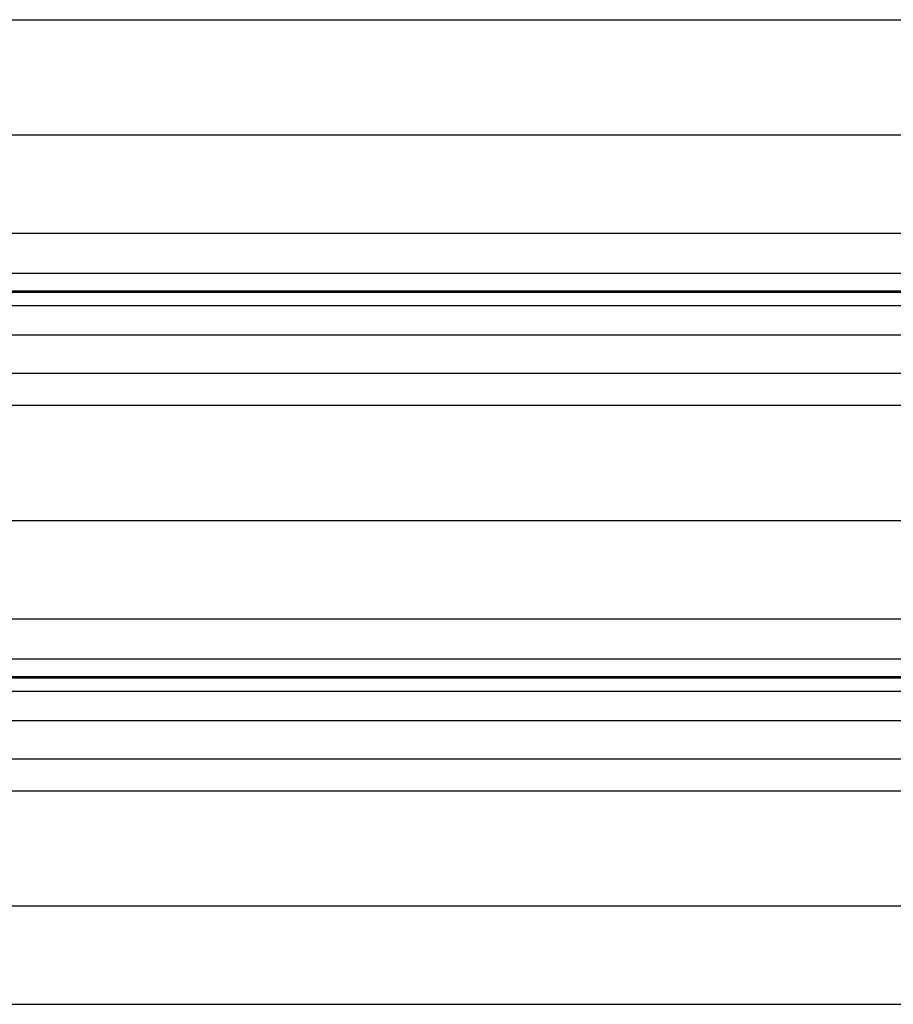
# Model space of a CAD drawing. Header units: inches. Extents: x 170 to 284, y 215 to 248.
# Tile 377 of 656: x 205.852 to 206.318, y 220.528 to 221.053. Entities that reach past the tile are written whole.
import ezdxf

# ---------------------------------------------------------------- set-up
doc = ezdxf.new("R2010")
doc.units = ezdxf.units.IN
doc.header["$LTSCALE"] = 0.25
doc.header["$MEASUREMENT"] = 0
doc.layers.add('RH FRONT OF HOOD', color=7, linetype='Continuous')

msp = doc.modelspace()

# ---------------------------------------------------------------- linework, layer by layer
at = {"layer": 'RH FRONT OF HOOD'}
for p, q in [((202.57687, 221.05264), (206.45609, 221.05264)), ((202.53049, 220.99124), (206.50248, 220.99124)), ((202.50032, 220.93886), (206.53264, 220.93886)), ((202.50032, 220.91748), (206.53264, 220.91748)), ((206.53264, 220.90799), (202.50032, 220.90799)), ((202.50032, 220.90736), (206.53264, 220.90736)), ((202.50032, 220.90034), (206.53264, 220.90034)), ((202.50032, 220.88465), (206.53264, 220.88465)), ((202.50032, 220.86426), (206.53264, 220.86426)), ((202.57687, 220.84719), (206.45609, 220.84719)), ((202.53049, 220.7858), (206.50248, 220.7858)), ((202.50032, 220.73341), (206.53264, 220.73341)), ((202.50032, 220.71203), (206.53264, 220.71203)), ((206.53264, 220.70255), (202.50032, 220.70255)), ((202.50032, 220.70191), (206.53264, 220.70191)), ((202.50032, 220.69489), (206.53264, 220.69489)), ((202.50032, 220.67921), (206.53264, 220.67921)), ((202.50032, 220.65882), (206.53264, 220.65882)), ((202.57687, 220.64174), (206.45609, 220.64174)), ((202.53049, 220.58035), (206.50248, 220.58035)), ((202.50032, 220.52796), (206.53264, 220.52796))]:
    msp.add_line(p, q, dxfattribs=at)

doc.saveas('drawing.dxf')
